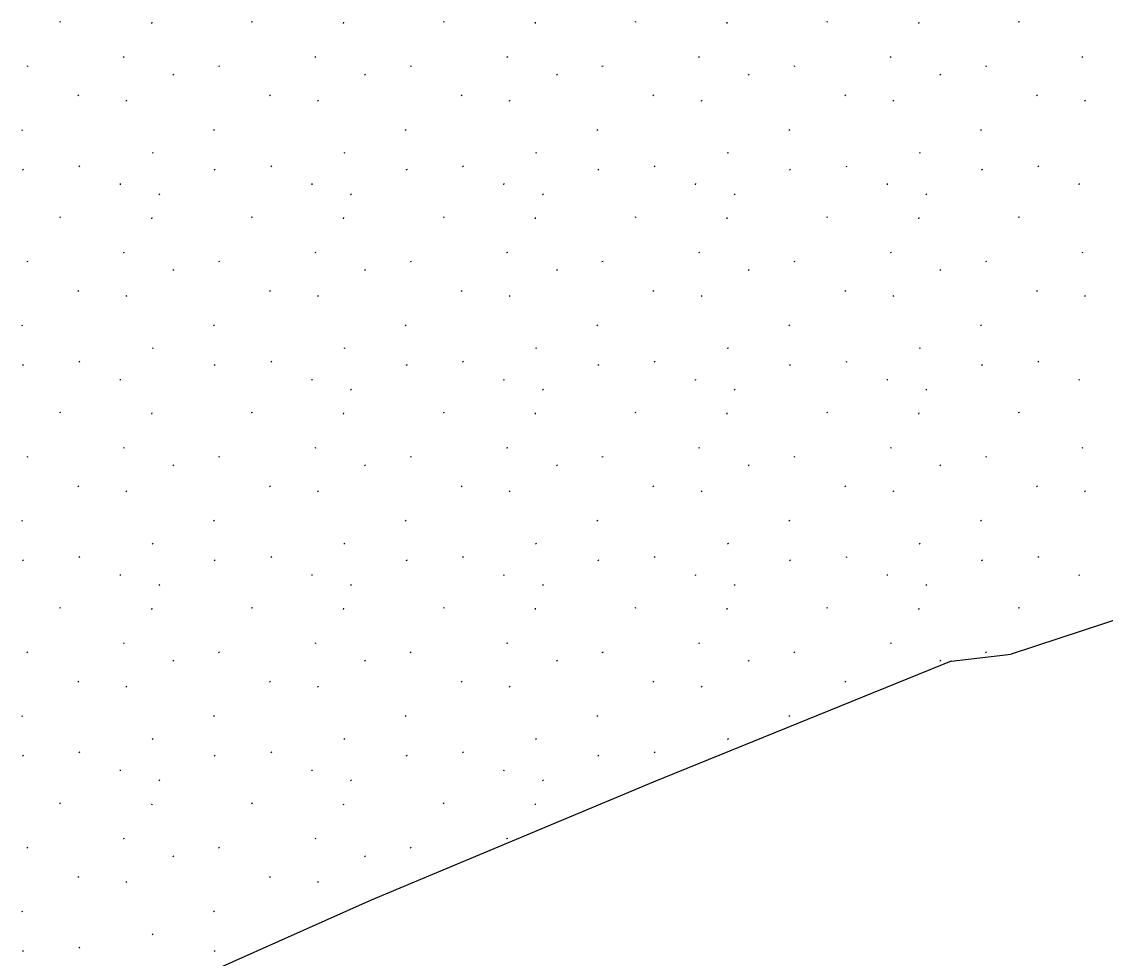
# Model space of a CAD drawing. Extents: x 419396 to 421519, y 4453567 to 4456767.
# Drawn here: x 420313.01 to 420360.1, y 4454867.69 to 4454908.39 of the extents above; entities that cross this region are included whole.
import ezdxf

# ---------------------------------------------------------------- set-up
doc = ezdxf.new("R2010")
doc.units = 0
doc.layers.add('ADAKENARI1000', color=7, linetype='Continuous')
doc.layers.add('Level 41', color=7, linetype='Continuous')

msp = doc.modelspace()

# ---------------------------------------------------------------- linework, layer by layer
at = {"layer": 'ADAKENARI1000'}
for p, q in [((420366.547, 4454884.369), (420356.006, 4454880.909)), ((420353.403, 4454880.605), (420356.006, 4454880.909)), ((420353.403, 4454880.605), (420340.452, 4454875.348)), ((420340.452, 4454875.348), (420328.2, 4454870.217)), ((420328.2, 4454870.217), (420315.944, 4454864.76))]:
    msp.add_line(p, q, dxfattribs=at)
at = {"layer": 'Level 41'}
for p, q in [((420314.705, 4454908.387), (420314.658, 4454908.364)), ((420318.67, 4454908.313), (420318.678, 4454908.364)), ((420323.037, 4454908.387), (420322.991, 4454908.364)), ((420327.003, 4454908.313), (420327.01, 4454908.364)), ((420331.37, 4454908.387), (420331.323, 4454908.364)), ((420335.335, 4454908.313), (420335.342, 4454908.364)), ((420339.702, 4454908.387), (420339.655, 4454908.364)), ((420343.667, 4454908.313), (420343.675, 4454908.364)), ((420348.034, 4454908.387), (420347.987, 4454908.364)), ((420351.999, 4454908.313), (420352.007, 4454908.364)), ((420356.366, 4454908.387), (420356.319, 4454908.364)), ((420317.469, 4454906.853), (420317.422, 4454906.83)), ((420325.801, 4454906.853), (420325.754, 4454906.83)), ((420334.133, 4454906.853), (420334.086, 4454906.83)), ((420342.465, 4454906.853), (420342.419, 4454906.83)), ((420350.798, 4454906.853), (420350.751, 4454906.83)), ((420359.13, 4454906.853), (420359.083, 4454906.83)), ((420313.278, 4454906.458), (420313.231, 4454906.435)), ((420321.61, 4454906.458), (420321.563, 4454906.435)), ((420329.942, 4454906.458), (420329.895, 4454906.435)), ((420338.274, 4454906.458), (420338.228, 4454906.435)), ((420346.607, 4454906.458), (420346.56, 4454906.435)), ((420354.939, 4454906.458), (420354.892, 4454906.435)), ((420319.584, 4454906.105), (420319.613, 4454906.062)), ((420327.917, 4454906.105), (420327.945, 4454906.062)), ((420336.249, 4454906.105), (420336.277, 4454906.062)), ((420344.581, 4454906.105), (420344.609, 4454906.062)), ((420352.913, 4454906.105), (420352.941, 4454906.062)), ((420315.45, 4454905.202), (420315.478, 4454905.158)), ((420317.539, 4454904.982), (420317.567, 4454904.938)), ((420323.782, 4454905.202), (420323.81, 4454905.158)), ((420325.871, 4454904.982), (420325.899, 4454904.938)), ((420332.114, 4454905.202), (420332.142, 4454905.158)), ((420334.203, 4454904.982), (420334.231, 4454904.938)), ((420340.446, 4454905.202), (420340.474, 4454905.158)), ((420342.535, 4454904.982), (420342.564, 4454904.938)), ((420348.779, 4454905.202), (420348.807, 4454905.158)), ((420350.868, 4454904.982), (420350.896, 4454904.938)), ((420357.111, 4454905.202), (420357.139, 4454905.158)), ((420359.2, 4454904.982), (420359.228, 4454904.938)), ((420313.014, 4454903.706), (420313.042, 4454903.662)), ((420321.346, 4454903.706), (420321.374, 4454903.662)), ((420329.678, 4454903.706), (420329.706, 4454903.662)), ((420338.01, 4454903.706), (420338.038, 4454903.662)), ((420346.343, 4454903.706), (420346.371, 4454903.662)), ((420354.675, 4454903.706), (420354.703, 4454903.662)), ((420318.725, 4454902.693), (420318.678, 4454902.67)), ((420327.057, 4454902.693), (420327.01, 4454902.67)), ((420335.389, 4454902.693), (420335.342, 4454902.67)), ((420343.721, 4454902.693), (420343.675, 4454902.67)), ((420352.054, 4454902.693), (420352.007, 4454902.67)), ((420315.504, 4454902.127), (420315.532, 4454902.083)), ((420323.836, 4454902.127), (420323.864, 4454902.083)), ((420332.169, 4454902.127), (420332.197, 4454902.083)), ((420340.501, 4454902.127), (420340.529, 4454902.083)), ((420348.833, 4454902.127), (420348.861, 4454902.083)), ((420357.165, 4454902.127), (420357.193, 4454902.083)), ((420313.096, 4454901.964), (420313.049, 4454901.941)), ((420321.428, 4454901.964), (420321.381, 4454901.941)), ((420329.76, 4454901.964), (420329.713, 4454901.941)), ((420338.092, 4454901.964), (420338.045, 4454901.941)), ((420346.424, 4454901.964), (420346.378, 4454901.941)), ((420354.757, 4454901.964), (420354.71, 4454901.941)), ((420317.304, 4454901.298), (420317.311, 4454901.349)), ((420325.636, 4454901.298), (420325.643, 4454901.349)), ((420333.968, 4454901.298), (420333.976, 4454901.349)), ((420342.3, 4454901.298), (420342.308, 4454901.349)), ((420350.633, 4454901.298), (420350.64, 4454901.349)), ((420358.965, 4454901.298), (420358.972, 4454901.349)), ((420318.977, 4454900.912), (420319.005, 4454900.868)), ((420327.309, 4454900.912), (420327.337, 4454900.868)), ((420335.642, 4454900.912), (420335.67, 4454900.868)), ((420343.974, 4454900.912), (420344.002, 4454900.868)), ((420352.306, 4454900.912), (420352.334, 4454900.868)), ((420314.705, 4454899.899), (420314.658, 4454899.876)), ((420318.67, 4454899.824), (420318.678, 4454899.876)), ((420323.037, 4454899.899), (420322.991, 4454899.876)), ((420327.003, 4454899.824), (420327.01, 4454899.876)), ((420331.37, 4454899.899), (420331.323, 4454899.876)), ((420335.335, 4454899.824), (420335.342, 4454899.876)), ((420339.702, 4454899.899), (420339.655, 4454899.876)), ((420343.667, 4454899.824), (420343.675, 4454899.876)), ((420348.034, 4454899.899), (420347.987, 4454899.876)), ((420351.999, 4454899.824), (420352.007, 4454899.876)), ((420356.366, 4454899.899), (420356.319, 4454899.876)), ((420317.469, 4454898.364), (420317.422, 4454898.342)), ((420325.801, 4454898.364), (420325.754, 4454898.342)), ((420334.133, 4454898.364), (420334.086, 4454898.342)), ((420342.465, 4454898.364), (420342.419, 4454898.342)), ((420350.798, 4454898.364), (420350.751, 4454898.342)), ((420359.13, 4454898.364), (420359.083, 4454898.342)), ((420313.278, 4454897.969), (420313.231, 4454897.947)), ((420321.61, 4454897.969), (420321.563, 4454897.947)), ((420329.942, 4454897.969), (420329.895, 4454897.947)), ((420338.274, 4454897.969), (420338.228, 4454897.947)), ((420346.607, 4454897.969), (420346.56, 4454897.947)), ((420354.939, 4454897.969), (420354.892, 4454897.947)), ((420319.584, 4454897.617), (420319.613, 4454897.573)), ((420327.917, 4454897.617), (420327.945, 4454897.573)), ((420336.249, 4454897.617), (420336.277, 4454897.573)), ((420344.581, 4454897.617), (420344.609, 4454897.573)), ((420352.913, 4454897.617), (420352.941, 4454897.573)), ((420315.45, 4454896.713), (420315.478, 4454896.67)), ((420317.539, 4454896.493), (420317.567, 4454896.449)), ((420323.782, 4454896.713), (420323.81, 4454896.67)), ((420325.871, 4454896.493), (420325.899, 4454896.449)), ((420332.114, 4454896.713), (420332.142, 4454896.67)), ((420334.203, 4454896.493), (420334.231, 4454896.449)), ((420340.446, 4454896.713), (420340.474, 4454896.67)), ((420342.535, 4454896.493), (420342.564, 4454896.449)), ((420348.779, 4454896.713), (420348.807, 4454896.67)), ((420350.868, 4454896.493), (420350.896, 4454896.449)), ((420357.111, 4454896.713), (420357.139, 4454896.67)), ((420359.2, 4454896.493), (420359.228, 4454896.449)), ((420313.014, 4454895.217), (420313.042, 4454895.174)), ((420321.346, 4454895.217), (420321.374, 4454895.174)), ((420329.678, 4454895.217), (420329.706, 4454895.174)), ((420338.01, 4454895.217), (420338.038, 4454895.174)), ((420346.343, 4454895.217), (420346.371, 4454895.174)), ((420354.675, 4454895.217), (420354.703, 4454895.174)), ((420318.725, 4454894.204), (420318.678, 4454894.181)), ((420327.057, 4454894.204), (420327.01, 4454894.181)), ((420335.389, 4454894.204), (420335.342, 4454894.181)), ((420343.721, 4454894.204), (420343.675, 4454894.181)), ((420352.054, 4454894.204), (420352.007, 4454894.181)), ((420315.504, 4454893.638), (420315.532, 4454893.594)), ((420323.836, 4454893.638), (420323.864, 4454893.594)), ((420332.169, 4454893.638), (420332.197, 4454893.594)), ((420340.501, 4454893.638), (420340.529, 4454893.594)), ((420348.833, 4454893.638), (420348.861, 4454893.594)), ((420357.165, 4454893.638), (420357.193, 4454893.594)), ((420313.096, 4454893.475), (420313.049, 4454893.452)), ((420321.428, 4454893.475), (420321.381, 4454893.452)), ((420329.76, 4454893.475), (420329.713, 4454893.452)), ((420338.092, 4454893.475), (420338.045, 4454893.452)), ((420346.424, 4454893.475), (420346.378, 4454893.452)), ((420354.757, 4454893.475), (420354.71, 4454893.452)), ((420317.304, 4454892.809), (420317.311, 4454892.86)), ((420325.636, 4454892.809), (420325.643, 4454892.86)), ((420333.968, 4454892.809), (420333.976, 4454892.86)), ((420342.3, 4454892.809), (420342.308, 4454892.86)), ((420350.633, 4454892.809), (420350.64, 4454892.86)), ((420358.965, 4454892.809), (420358.972, 4454892.86)), ((420327.309, 4454892.423), (420327.337, 4454892.38)), ((420335.642, 4454892.423), (420335.67, 4454892.38)), ((420343.974, 4454892.423), (420344.002, 4454892.38)), ((420352.306, 4454892.423), (420352.334, 4454892.38)), ((420314.705, 4454891.41), (420314.658, 4454891.387)), ((420318.67, 4454891.336), (420318.678, 4454891.387)), ((420323.037, 4454891.41), (420322.991, 4454891.387)), ((420327.003, 4454891.336), (420327.01, 4454891.387)), ((420331.37, 4454891.41), (420331.323, 4454891.387)), ((420335.335, 4454891.336), (420335.342, 4454891.387)), ((420339.702, 4454891.41), (420339.655, 4454891.387)), ((420343.667, 4454891.336), (420343.675, 4454891.387)), ((420348.034, 4454891.41), (420347.987, 4454891.387)), ((420351.999, 4454891.336), (420352.007, 4454891.387)), ((420356.366, 4454891.41), (420356.319, 4454891.387)), ((420317.469, 4454889.876), (420317.422, 4454889.853)), ((420325.801, 4454889.876), (420325.754, 4454889.853)), ((420334.133, 4454889.876), (420334.086, 4454889.853)), ((420342.465, 4454889.876), (420342.419, 4454889.853)), ((420350.798, 4454889.876), (420350.751, 4454889.853)), ((420359.13, 4454889.876), (420359.083, 4454889.853)), ((420313.278, 4454889.481), (420313.231, 4454889.458)), ((420321.61, 4454889.481), (420321.563, 4454889.458)), ((420329.942, 4454889.481), (420329.895, 4454889.458)), ((420338.274, 4454889.481), (420338.228, 4454889.458)), ((420346.607, 4454889.481), (420346.56, 4454889.458)), ((420354.939, 4454889.481), (420354.892, 4454889.458)), ((420319.584, 4454889.128), (420319.613, 4454889.084)), ((420327.917, 4454889.128), (420327.945, 4454889.084)), ((420336.249, 4454889.128), (420336.277, 4454889.084)), ((420344.581, 4454889.128), (420344.609, 4454889.084)), ((420352.913, 4454889.128), (420352.941, 4454889.084)), ((420315.45, 4454888.224), (420315.478, 4454888.181)), ((420317.539, 4454888.004), (420317.567, 4454887.96)), ((420323.782, 4454888.224), (420323.81, 4454888.181)), ((420325.871, 4454888.004), (420325.899, 4454887.96)), ((420332.114, 4454888.224), (420332.142, 4454888.181)), ((420334.203, 4454888.004), (420334.231, 4454887.96)), ((420340.446, 4454888.224), (420340.474, 4454888.181)), ((420342.535, 4454888.004), (420342.564, 4454887.96)), ((420348.779, 4454888.224), (420348.807, 4454888.181)), ((420350.868, 4454888.004), (420350.896, 4454887.96)), ((420357.111, 4454888.224), (420357.139, 4454888.181)), ((420359.2, 4454888.004), (420359.228, 4454887.96)), ((420313.014, 4454886.728), (420313.042, 4454886.685)), ((420321.346, 4454886.728), (420321.374, 4454886.685)), ((420329.678, 4454886.728), (420329.706, 4454886.685)), ((420338.01, 4454886.728), (420338.038, 4454886.685)), ((420346.343, 4454886.728), (420346.371, 4454886.685)), ((420354.675, 4454886.728), (420354.703, 4454886.685)), ((420318.725, 4454885.715), (420318.678, 4454885.692)), ((420327.057, 4454885.715), (420327.01, 4454885.692)), ((420335.389, 4454885.715), (420335.342, 4454885.692)), ((420343.721, 4454885.715), (420343.675, 4454885.692)), ((420352.054, 4454885.715), (420352.007, 4454885.692)), ((420315.504, 4454885.149), (420315.532, 4454885.106)), ((420323.836, 4454885.149), (420323.864, 4454885.106)), ((420332.169, 4454885.149), (420332.197, 4454885.106)), ((420340.501, 4454885.149), (420340.529, 4454885.106)), ((420348.833, 4454885.149), (420348.861, 4454885.106)), ((420357.165, 4454885.149), (420357.193, 4454885.106)), ((420313.096, 4454884.986), (420313.049, 4454884.963)), ((420321.428, 4454884.986), (420321.381, 4454884.963)), ((420329.76, 4454884.986), (420329.713, 4454884.963)), ((420338.092, 4454884.986), (420338.045, 4454884.963)), ((420346.424, 4454884.986), (420346.378, 4454884.963)), ((420354.757, 4454884.986), (420354.71, 4454884.963)), ((420317.304, 4454884.32), (420317.311, 4454884.371)), ((420325.636, 4454884.32), (420325.643, 4454884.371)), ((420333.968, 4454884.32), (420333.976, 4454884.371)), ((420342.3, 4454884.32), (420342.308, 4454884.371)), ((420350.633, 4454884.32), (420350.64, 4454884.371)), ((420358.965, 4454884.32), (420358.972, 4454884.371)), ((420318.977, 4454883.934), (420319.005, 4454883.891)), ((420327.309, 4454883.934), (420327.337, 4454883.891)), ((420335.642, 4454883.934), (420335.67, 4454883.891)), ((420343.974, 4454883.934), (420344.002, 4454883.891)), ((420352.306, 4454883.934), (420352.334, 4454883.891)), ((420314.705, 4454882.921), (420314.658, 4454882.898)), ((420318.67, 4454882.847), (420318.678, 4454882.898)), ((420323.037, 4454882.921), (420322.991, 4454882.898)), ((420327.003, 4454882.847), (420327.01, 4454882.898)), ((420331.37, 4454882.921), (420331.323, 4454882.898)), ((420335.335, 4454882.847), (420335.342, 4454882.898)), ((420339.702, 4454882.921), (420339.655, 4454882.898)), ((420343.667, 4454882.847), (420343.675, 4454882.898)), ((420348.034, 4454882.921), (420347.987, 4454882.898)), ((420351.999, 4454882.847), (420352.007, 4454882.898)), ((420356.366, 4454882.921), (420356.319, 4454882.898)), ((420317.469, 4454881.387), (420317.422, 4454881.364)), ((420325.801, 4454881.387), (420325.754, 4454881.364)), ((420334.133, 4454881.387), (420334.086, 4454881.364)), ((420342.465, 4454881.387), (420342.419, 4454881.364)), ((420350.798, 4454881.387), (420350.751, 4454881.364)), ((420313.278, 4454880.992), (420313.231, 4454880.969)), ((420321.61, 4454880.992), (420321.563, 4454880.969)), ((420329.942, 4454880.992), (420329.895, 4454880.969)), ((420338.274, 4454880.992), (420338.228, 4454880.969)), ((420346.607, 4454880.992), (420346.56, 4454880.969)), ((420354.939, 4454880.992), (420354.892, 4454880.969)), ((420319.584, 4454880.639), (420319.613, 4454880.595)), ((420327.917, 4454880.639), (420327.945, 4454880.595)), ((420336.249, 4454880.639), (420336.277, 4454880.595)), ((420344.581, 4454880.639), (420344.609, 4454880.595)), ((420352.913, 4454880.639), (420352.941, 4454880.595)), ((420315.45, 4454879.736), (420315.478, 4454879.692)), ((420317.539, 4454879.515), (420317.567, 4454879.471)), ((420323.782, 4454879.736), (420323.81, 4454879.692)), ((420325.871, 4454879.515), (420325.899, 4454879.471)), ((420332.114, 4454879.736), (420332.142, 4454879.692)), ((420334.203, 4454879.515), (420334.231, 4454879.471)), ((420340.446, 4454879.736), (420340.474, 4454879.692)), ((420342.535, 4454879.515), (420342.564, 4454879.471)), ((420348.779, 4454879.736), (420348.807, 4454879.692)), ((420313.014, 4454878.24), (420313.042, 4454878.196)), ((420321.346, 4454878.24), (420321.374, 4454878.196)), ((420329.678, 4454878.24), (420329.706, 4454878.196)), ((420338.01, 4454878.24), (420338.038, 4454878.196)), ((420346.343, 4454878.24), (420346.371, 4454878.196)), ((420318.725, 4454877.226), (420318.678, 4454877.203)), ((420327.057, 4454877.226), (420327.01, 4454877.203)), ((420335.389, 4454877.226), (420335.342, 4454877.203)), ((420343.721, 4454877.226), (420343.675, 4454877.203)), ((420315.504, 4454876.66), (420315.532, 4454876.617)), ((420323.836, 4454876.66), (420323.864, 4454876.617)), ((420332.169, 4454876.66), (420332.197, 4454876.617)), ((420340.501, 4454876.66), (420340.529, 4454876.617)), ((420313.096, 4454876.497), (420313.049, 4454876.474)), ((420321.428, 4454876.497), (420321.381, 4454876.474)), ((420329.76, 4454876.497), (420329.713, 4454876.474)), ((420338.092, 4454876.497), (420338.045, 4454876.474)), ((420317.304, 4454875.831), (420317.311, 4454875.883)), ((420325.636, 4454875.831), (420325.643, 4454875.883)), ((420333.968, 4454875.831), (420333.976, 4454875.883)), ((420318.977, 4454875.446), (420319.005, 4454875.402)), ((420327.309, 4454875.446), (420327.337, 4454875.402)), ((420335.642, 4454875.446), (420335.67, 4454875.402)), ((420314.705, 4454874.432), (420314.658, 4454874.409)), ((420318.67, 4454874.358), (420318.678, 4454874.409)), ((420323.037, 4454874.432), (420322.991, 4454874.409)), ((420327.003, 4454874.358), (420327.01, 4454874.409)), ((420331.37, 4454874.432), (420331.323, 4454874.409)), ((420335.335, 4454874.358), (420335.342, 4454874.409)), ((420317.469, 4454872.898), (420317.422, 4454872.875)), ((420325.801, 4454872.898), (420325.754, 4454872.875)), ((420334.133, 4454872.898), (420334.086, 4454872.875)), ((420313.278, 4454872.503), (420313.231, 4454872.48)), ((420321.61, 4454872.503), (420321.563, 4454872.48)), ((420329.942, 4454872.503), (420329.895, 4454872.48)), ((420319.584, 4454872.15), (420319.613, 4454872.106)), ((420327.917, 4454872.15), (420327.945, 4454872.106)), ((420315.45, 4454871.247), (420315.478, 4454871.203)), ((420317.539, 4454871.026), (420317.567, 4454870.983)), ((420323.782, 4454871.247), (420323.81, 4454871.203)), ((420325.871, 4454871.026), (420325.899, 4454870.983)), ((420313.014, 4454869.751), (420313.042, 4454869.707)), ((420321.346, 4454869.751), (420321.374, 4454869.707)), ((420318.725, 4454868.737), (420318.678, 4454868.714)), ((420315.504, 4454868.172), (420315.532, 4454868.128)), ((420313.096, 4454868.008), (420313.049, 4454867.985)), ((420321.428, 4454868.008), (420321.381, 4454867.985))]:
    msp.add_line(p, q, dxfattribs=at)

doc.saveas('drawing.dxf')
